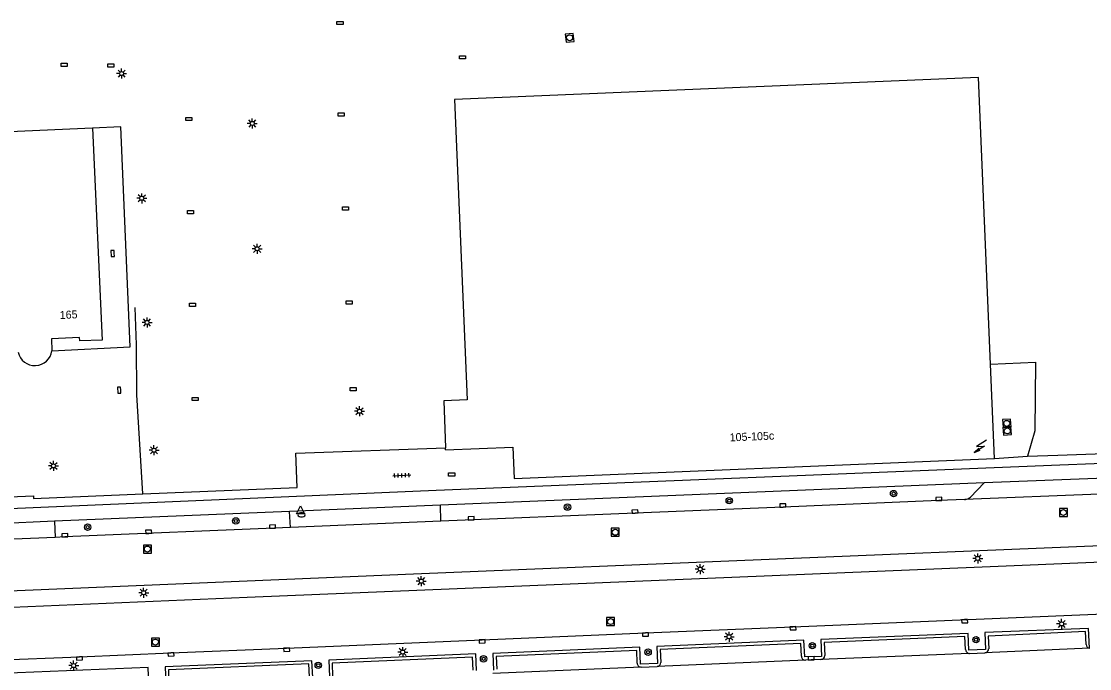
# Model space of a CAD drawing. Extents: x 132999 to 136000, y 398499 to 400501.
# Drawn here: x 133616.6 to 133750.1, y 398659.9 to 398740.8 of the extents above; entities that cross this region are included whole.
import ezdxf

# ---------------------------------------------------------------- set-up
doc = ezdxf.new("R2010")
doc.units = 0
for name, color, linetype in [('gg-afsc-hekwerk', 7, 'Continuous'), ('gg-anno-huisnummerreeks BGT', 7, 'Continuous'), ('gg-bbg-gedigitaliseerde bebouwing', 7, 'Continuous'), ('gg-bbg-hoofdgebouw', 7, 'Continuous'), ('gg-bbg-onder overbouw', 7, 'Continuous'), ('gg-bbg-pand overbouw', 7, 'Continuous'), ('gg-knt-verharding', 7, 'Continuous'), ('gt-symb-boom', 7, 'Continuous'), ('gt-symb-brandkraan', 7, 'Continuous'), ('gt-symb-kolk', 7, 'Continuous'), ('gt-symb-kolk center center', 7, 'Continuous'), ('gt-symb-lichtmast', 7, 'Continuous'), ('gt-symb-rioolschacht', 7, 'Continuous'), ('gt-symb-tegel verharding', 7, 'Continuous'), ('gt-symb-trafo symbool', 7, 'Continuous'), ('gt-symb-waterafsluiter', 7, 'Continuous')]:
    doc.layers.add(name, color=color, linetype=linetype)

# ---------------------------------------------------------------- blocks, each defined once
blk = doc.blocks.new('gt0-RS')
at = {"layer": 'gt-symb-rioolschacht'}
blk.add_lwpolyline([(-0.5, -0.5), (0.5, -0.5), (0.5, 0.5), (-0.5, 0.5)], close=True, dxfattribs=at)
blk.add_circle((0, 0), 0.375, dxfattribs=at)
blk = doc.blocks.new('gt0-LMAST')
at = {"layer": 'gt-symb-lichtmast'}
for p, q in [((-0.18, 0.17), (-0.45, 0.44)), ((-0.01, 0.25), (-0.01, 0.62)), ((0.17, 0.17), (0.44, 0.44)), ((-0.26, 0), (-0.63, 0)), ((-0.18, -0.18), (-0.45, -0.45)), ((-0.01, -0.25), (-0.01, -0.63)), ((0.44, -0.45), (0.17, -0.18)), ((0.24, 0), (0.62, 0))]:
    blk.add_line(p, q, dxfattribs=at)
blk.add_circle((-0.01, 0), 0.25, dxfattribs=at)
blk = doc.blocks.new('gt0-KOLKCC')
at = {"layer": 'gt-symb-kolk center center'}
blk.add_lwpolyline([(-0.38, 0.2), (0.38, 0.2), (0.38, -0.2), (-0.38, -0.2)], close=True, dxfattribs=at)
blk = doc.blocks.new('gt0-HSP')
at = {"layer": 'gt-symb-trafo symbool'}
for points in [[(0.77, 0.75), (-0.53, 0), (0.47, 0), (-0.83, -0.75)], [(-0.22, -0.24), (-0.83, -0.75), (-0.08, -0.48)]]:
    blk.add_lwpolyline(points, dxfattribs=at)
blk = doc.blocks.new('gt0-KOLK')
at = {"layer": 'gt-symb-kolk'}
blk.add_lwpolyline([(0, 0), (0.37, 0), (0.37, 0.4), (-0.38, 0.4), (-0.38, 0), (0, 0)], dxfattribs=at)
blk = doc.blocks.new('gt0-BOOM')
at = {"layer": 'gt-symb-boom'}
for radius in [0.4, 0.2]:
    blk.add_circle((0, 0), radius, dxfattribs=at)
blk = doc.blocks.new('gt0-BR')
at = {"layer": 'gt-symb-brandkraan'}
for centre, radius, start, end in [((-0.24, 0), 0.206, 107.5669, 252.4331), ((0.6, -2.66), 3, 106.892, 107.5669), ((0, -0.69), 0.938, 73.108, 106.892), ((-0.6, -2.66), 3, 72.4331, 73.108), ((0.24, 0), 0.206, 287.567, 72.4331), ((0.6, 2.66), 3, 252.4331, 253.108), ((0, 0.69), 0.938, 253.108, 286.8921), ((-0.6, 2.66), 3, 286.8921, 287.567)]:
    blk.add_arc(centre, radius, start, end, dxfattribs=at)
blk = doc.blocks.new('gt0-WAFSL')
at = {"layer": 'gt-symb-waterafsluiter'}
for p, q in [((-0.5, -0.33), (0, 0.67)), ((0, 0.67), (0.5, -0.33)), ((0.5, -0.33), (-0.5, -0.33))]:
    blk.add_line(p, q, dxfattribs=at)
blk = doc.blocks.new('gt0-TEG1')
at = {"layer": 'gt-symb-tegel verharding'}
for p, q in [((-1.12, 0), (1.12, 0)), ((-0.9, -0.25), (-0.9, 0.25)), ((-0.45, -0.25), (-0.45, 0.25)), ((0, -0.25), (0, 0.25)), ((0.45, -0.25), (0.45, 0.25)), ((0.9, -0.25), (0.9, 0.25))]:
    blk.add_line(p, q, dxfattribs=at)

msp = doc.modelspace()

# ---------------------------------------------------------------- linework, layer by layer
at = {"layer": 'gg-afsc-hekwerk'}
for p, q in [((133746.16, 398686.58), (133758.88, 398687.02)), ((133742.34, 398686.44), (133746.16, 398686.58))]:
    msp.add_line(p, q, dxfattribs=at)
for points in [[(133631.79, 398681.72), (133631.07, 398694.11), (133631.01, 398700.36), (133630.83, 398705.04)], [(133737.73, 398697.94), (133743.34, 398698.2), (133743.28, 398689.6), (133742.34, 398686.44)], [(133631.79, 398681.72), (133651.11, 398682.55), (133650.91, 398686.82), (133669.62, 398687.49)]]:
    msp.add_lwpolyline(points, dxfattribs=at)
at = {"layer": 'gg-bbg-gedigitaliseerde bebouwing'}
msp.add_line((133738.22, 398686.16), (133737.73, 398697.94), dxfattribs=at)
msp.add_lwpolyline([(133737.73, 398697.94), (133736.23, 398733.78), (133670.77, 398731.06), (133672.34, 398693.48), (133669.43, 398693.36), (133669.62, 398687.49)], dxfattribs=at)
at = {"layer": 'gg-bbg-hoofdgebouw'}
msp.add_line((133669.63, 398687.23), (133669.62, 398687.49), dxfattribs=at)
for points in [[(133625.5, 398727.47), (133615.18, 398726.99), (133615.48, 398720.25), (133609.47, 398719.98)], [(133669.63, 398687.23), (133678.03, 398687.59), (133678.19, 398683.66), (133738.22, 398686.16)]]:
    msp.add_lwpolyline(points, dxfattribs=at)
msp.add_arc((133618.32, 398699.91), 2.14, 192.2976, 352.6827, dxfattribs=at)
at = {"layer": 'gg-bbg-onder overbouw'}
msp.add_lwpolyline([(133625.5, 398727.47), (133626.73, 398700.97), (133623.93, 398700.85), (133623.91, 398701.27), (133620.39, 398701.12), (133620.44, 398699.63)], dxfattribs=at)
at = {"layer": 'gg-bbg-pand overbouw'}
msp.add_lwpolyline([(133620.44, 398699.63), (133630.24, 398700.13), (133629.07, 398727.64), (133625.5, 398727.47)], dxfattribs=at)
at = {"layer": 'gg-knt-verharding'}
for p, q in [((133738.22, 398686.16), (133742.34, 398686.44)), ((133736.92, 398683.12), (133668.99, 398680.33)), ((133736.92, 398683.12), (133735.24, 398681.34)), ((133755.41, 398683.85), (133736.92, 398683.12)), ((133751.3, 398681.69), (133734.53, 398681.01)), ((133668.99, 398680.33), (133650.15, 398679.51)), ((133669.05, 398678.32), (133668.99, 398680.33)), ((133650.15, 398679.51), (133620.76, 398678.31)), ((133650.24, 398677.54), (133650.15, 398679.51)), ((133620.76, 398678.31), (133602.19, 398677.48)), ((133620.76, 398678.31), (133620.84, 398676.29)), ((133669.05, 398678.32), (133650.24, 398677.54)), ((133620.84, 398676.29), (133602.26, 398675.49)), ((133735.12, 398661.79), (133716.54, 398661.01)), ((133735.12, 398661.79), (133737.03, 398661.86)), ((133750.11, 398662.44), (133737.03, 398661.86)), ((133750.12, 398662.44), (133750.11, 398662.44)), ((133694.07, 398660.08), (133696.06, 398660.17)), ((133714.6, 398660.94), (133696.06, 398660.17)), ((133694.07, 398660.08), (133675.56, 398659.29))]:
    msp.add_line(p, q, dxfattribs=at)
for points in [[(133850.76, 398691.14), (133829.86, 398689.26), (133803.86, 398687.66), (133780.38, 398686.64), (133754.98, 398685.67), (133746.38, 398685.33), (133668.48, 398682.14), (133568.66, 398677.86), (133492.1, 398674.74)], [(133611.15, 398681.18), (133618.13, 398681.48), (133618.14, 398681.14), (133631.79, 398681.72)], [(133734.53, 398681.01), (133731.29, 398680.9), (133711.8, 398680.09), (133693.32, 398679.33), (133669.05, 398678.32)], [(133650.24, 398677.54), (133622.07, 398676.36), (133620.84, 398676.29)], [(133751.53, 398675.25), (133666.61, 398671.75), (133527.93, 398665.91), (133488.3, 398664.29)], [(133488.35, 398662.28), (133542, 398664.48), (133593.92, 398666.64), (133644.86, 398668.8), (133736.69, 398672.6), (133751.64, 398673.24)], [(133488.63, 398655.76), (133496.87, 398656.1), (133509.29, 398656.62), (133533.71, 398657.61), (133555.15, 398658.52), (133590, 398659.95), (133602.45, 398660.51), (133623.88, 398661.35), (133635.31, 398661.85), (133649.77, 398662.45), (133674.19, 398663.49), (133694.61, 398664.34), (133713.04, 398665.13), (133751.87, 398666.72)], [(133750.11, 398662.44), (133749.98, 398664.92), (133737.01, 398664.39), (133737.09, 398662.27), (133735.02, 398662.19), (133734.92, 398664.29), (133716.54, 398663.53), (133716.63, 398661.41), (133714.51, 398661.34), (133714.41, 398663.44), (133696.04, 398662.65), (133696.13, 398660.54), (133693.98, 398660.45), (133693.9, 398662.57), (133675.54, 398661.79), (133675.62, 398659.7)], [(133749.68, 398662.9), (133749.61, 398664.52), (133737.44, 398663.96), (133737.5, 398662.37)], [(133714.1, 398661.43), (133714.01, 398663.03), (133696.47, 398662.27), (133696.52, 398660.66)], [(133734.62, 398662.29), (133734.54, 398663.89), (133716.96, 398663.13), (133717.04, 398661.53)], [(133673.49, 398659.64), (133673.41, 398661.72), (133655.04, 398660.95), (133655.13, 398658.85)], [(133693.58, 398660.57), (133693.52, 398662.17), (133675.95, 398661.41), (133676.03, 398659.82)], [(133653.04, 398658.77), (133652.94, 398660.87), (133634.58, 398660.1), (133634.66, 398658)], [(133652.64, 398658.85), (133652.55, 398660.47), (133635, 398659.73), (133635.02, 398658.12)], [(133673.07, 398659.7), (133673.01, 398661.31), (133655.46, 398660.56), (133655.52, 398658.92)], [(133716.54, 398661.01), (133715.32, 398660.98), (133714.6, 398660.94)], [(133632.57, 398657.93), (133632.46, 398660.02), (133614.11, 398659.28)]]:
    msp.add_lwpolyline(points, dxfattribs=at)
for centre, radius, start, end in [((133734.31, 398682.42), 1.43, 279.1437, 310.899), ((133750.14, 398662.9), 0.462, 180.1544, 265.9844), ((133716.5, 398661.55), 0.539, 274.213, 357.595), ((133735.1, 398662.27), 0.482, 177.6481, 271.5474), ((133737, 398662.35), 0.496, 273.6445, 1.9867), ((133694.06, 398660.56), 0.48, 178.6809, 270.8504), ((133696.03, 398660.66), 0.496, 273.375, 359.2615), ((133714.59, 398661.43), 0.483, 180.0053, 271.6316)]:
    msp.add_arc(centre, radius, start, end, dxfattribs=at)

# ---------------------------------------------------------------- block references
at = {"layer": 'gt-symb-boom'}
for p in [(133725.62, 398681.77), (133684.87, 398680.08), (133705.08, 398680.88), (133624.91, 398677.57), (133643.43, 398678.35), (133715.46, 398662.75), (133735.92, 398663.51), (133674.38, 398661.11), (133694.94, 398661.94), (133653.72, 398660.3)]:
    msp.add_blockref('gt0-BOOM', p, dxfattribs=at)
at = {"layer": 'gt-symb-brandkraan'}
msp.add_blockref('gt0-BR', (133651.64, 398679.11), dxfattribs=at)
at = {"layer": 'gt-symb-kolk'}
for p, rotation in [((133628.23, 398711.81), 92.75083479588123), ((133629.05, 398694.71), 92.7508347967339), ((133711.8, 398680.09), 2.3731780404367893), ((133731.29, 398680.9), 2.001630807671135), ((133672.85, 398678.48), 2.3812407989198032), ((133693.32, 398679.33), 2.3409260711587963), ((133648.02, 398677.45), 2.348989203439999), ((133622.07, 398676.36), 2.3893034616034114), ((133632.55, 398676.8), 2.4134908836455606), ((133734.48, 398666.01), -177.65907392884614), ((133694.61, 398664.34), -177.65101079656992), ((133713.04, 398665.13), -177.51360199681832), ((133674.19, 398663.49), -177.55426056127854), ((133635.31, 398661.85), -177.51360199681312), ((133649.77, 398662.45), -177.61069653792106), ((133623.88, 398661.35), -177.74809154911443), ((133715.32, 398660.98), 1.7916749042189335)]:
    msp.add_blockref('gt0-KOLK', p, dxfattribs=dict(at, rotation=rotation))
at = {"layer": 'gt-symb-kolk center center'}
for p in [(133656.44, 398740.61), (133621.99, 398735.38), (133627.82, 398735.3), (133637.55, 398728.61), (133656.58, 398729.16), (133657.14, 398717.41), (133637.75, 398716.96), (133638, 398705.36), (133657.6, 398705.65), (133658.1, 398694.83), (133638.35, 398693.6), (133670.4, 398684.15)]:
    msp.add_blockref('gt0-KOLKCC', p, dxfattribs=at)
at = {"layer": 'gt-symb-kolk center center', "rotation": -0.057295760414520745}
msp.add_blockref('gt0-KOLKCC', (133671.76, 398736.32), dxfattribs=at)
at = {"layer": 'gt-symb-lichtmast'}
for p in [(133629.16, 398734.29), (133645.49, 398728.05), (133631.68, 398718.69), (133646.1, 398712.38), (133632.34, 398703.17), (133658.89, 398692.06), (133633.21, 398687.19), (133620.65, 398685.23), (133736.14, 398673.67), (133701.46, 398672.33), (133666.61, 398670.82), (133631.92, 398669.38), (133746.62, 398665.48), (133705.07, 398663.88), (133664.29, 398661.96), (133623.17, 398660.26)]:
    msp.add_blockref('gt0-LMAST', p, dxfattribs=at)
at = {"layer": 'gt-symb-rioolschacht'}
for p, rotation in [((133685.14, 398738.76), -174.37493990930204), ((133739.76, 398690.55), -86.15925292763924), ((133739.82, 398689.61), -85.06501407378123)]:
    msp.add_blockref('gt0-RS', p, dxfattribs=dict(at, rotation=rotation))
for p in [(133746.83, 398679.4), (133690.84, 398676.93), (133632.37, 398674.84), (133690.26, 398665.77), (133633.37, 398663.2)]:
    msp.add_blockref('gt0-RS', p, dxfattribs=at)
at = {"layer": 'gt-symb-tegel verharding', "rotation": 2.3501595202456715}
msp.add_blockref('gt0-TEG1', (133664.17, 398684.05), dxfattribs=at)
at = {"layer": 'gt-symb-trafo symbool', "rotation": 2.235636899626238}
msp.add_blockref('gt0-HSP', (133736.5, 398687.69), dxfattribs=at)
at = {"layer": 'gt-symb-waterafsluiter'}
msp.add_blockref('gt0-WAFSL', (133651.51, 398679.58), dxfattribs=at)

# ---------------------------------------------------------------- texts
at = {"layer": 'gg-anno-huisnummerreeks BGT'}
for s, rotation, p in [('165', 2.6, (133621.44, 398703.59)), ('105-105c', 2.4, (133705.15, 398688.29))]:
    msp.add_text(s, height=1, rotation=rotation, dxfattribs=at).set_placement(p)

doc.saveas('drawing.dxf')
